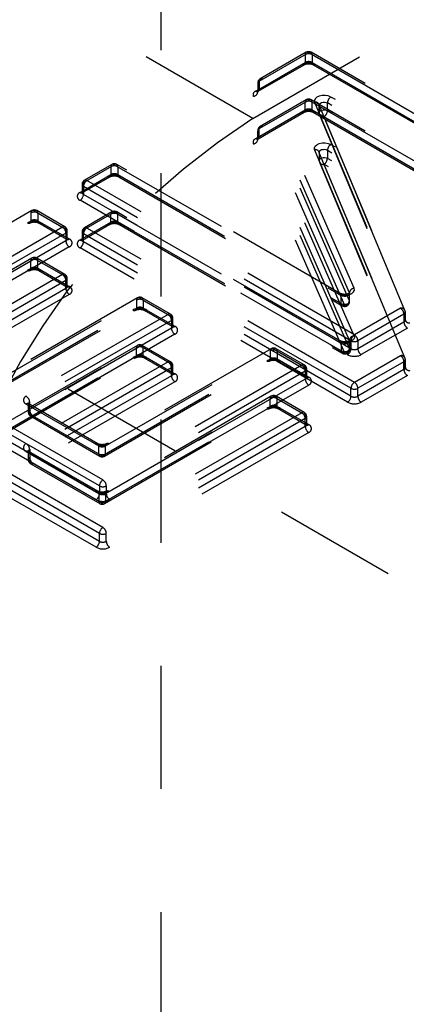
# Model space of a CAD drawing. Header units: inches. Extents: x 1907 to 2452, y -210 to -54.
# Tile 378 of 656: x 1991.856 to 1992.17, y -188.484 to -187.684. Entities that reach past the tile are written whole.
import ezdxf

# ---------------------------------------------------------------- set-up
doc = ezdxf.new("R2010")
doc.units = ezdxf.units.IN
doc.header["$LTSCALE"] = 0.5
doc.header["$MEASUREMENT"] = 0
doc.linetypes.add('HIDDEN', pattern=[0.225, 0.15, -0.075])
doc.layers.add('SID-M-H', color=4, linetype='HIDDEN')

msp = doc.modelspace()

# ---------------------------------------------------------------- linework, layer by layer
at = {"layer": 'SID-M-H'}
for p, q in [((1991.97075, -186.8088), (1991.97075, -188.72359)), ((1992.04551, -187.76428), (1990.63129, -186.94787)), ((1992.04551, -187.76428), (1993.19456, -187.10094)), ((1992.05057, -187.73392), (1992.09075, -187.71072)), ((1992.08878, -187.71053), (1992.05138, -187.73212)), ((1992.08796, -187.71233), (1992.08796, -187.71876)), ((1992.09075, -187.71072), (1992.31067, -187.83768)), ((1992.30986, -187.83588), (1992.09271, -187.71053)), ((1992.09353, -187.71233), (1992.09353, -187.71876)), ((1992.04778, -187.74195), (1992.08796, -187.71876)), ((1992.04975, -187.74215), (1992.08715, -187.72056)), ((1992.09353, -187.71876), (1992.31346, -187.84572)), ((1992.09434, -187.72056), (1992.31149, -187.84592)), ((1992.04941, -187.73552), (1992.04941, -187.74195)), ((1992.12378, -187.90596), (1992.04953, -187.73608)), ((1992.04953, -187.73608), (1992.04953, -187.74251)), ((1992.05057, -187.73392), (1992.05057, -187.74035)), ((1992.1276, -187.90219), (1992.05335, -187.73231)), ((1992.12378, -187.91239), (1992.04953, -187.74251)), ((1992.11996, -187.91616), (1992.04572, -187.74628)), ((1992.05057, -187.77249), (1992.09075, -187.7493)), ((1992.08878, -187.7491), (1992.05138, -187.77069)), ((1992.08796, -187.75734), (1992.08796, -187.75091)), ((1992.09075, -187.7493), (1992.31067, -187.87626)), ((1992.30986, -187.87446), (1992.09271, -187.7491)), ((1992.09353, -187.75734), (1992.09353, -187.75091)), ((1992.09596, -187.74822), (1992.09533, -187.74964)), ((1992.09533, -187.74964), (1992.09552, -187.7511)), ((1992.09552, -187.7511), (1992.16528, -187.9184)), ((1992.09734, -187.74699), (1992.09596, -187.74822)), ((1992.09933, -187.74607), (1992.09734, -187.74699)), ((1992.09909, -187.75266), (1992.09915, -187.7528)), ((1992.16891, -187.9201), (1992.09915, -187.7528)), ((1992.09915, -187.7528), (1992.09918, -187.75327)), ((1992.09915, -187.7528), (1992.09927, -187.75317)), ((1992.09924, -187.75325), (1992.09924, -187.75968)), ((1992.09925, -187.75306), (1992.09957, -187.75235)), ((1992.09935, -187.75379), (1992.09925, -187.75306)), ((1992.09927, -187.75317), (1992.09935, -187.75379)), ((1992.10171, -187.74557), (1992.09933, -187.74607)), ((1992.09957, -187.75235), (1992.10026, -187.75173)), ((1992.10026, -187.75173), (1992.10125, -187.75127)), ((1992.10125, -187.75127), (1992.10244, -187.75102)), ((1992.10425, -187.74554), (1992.10171, -187.74557)), ((1992.10244, -187.75102), (1992.10371, -187.751)), ((1992.10371, -187.751), (1992.10493, -187.75122)), ((1992.10668, -187.74597), (1992.10425, -187.74554)), ((1992.10493, -187.75122), (1992.10596, -187.75165)), ((1992.28283, -187.85376), (1992.10596, -187.75165)), ((1992.10596, -187.75808), (1992.10596, -187.75165)), ((1992.10874, -187.74683), (1992.10668, -187.74597)), ((1992.28562, -187.84893), (1992.10874, -187.74683)), ((1992.04778, -187.78053), (1992.08796, -187.75734)), ((1992.04975, -187.78073), (1992.08715, -187.75914)), ((1992.09353, -187.75734), (1992.31346, -187.8843)), ((1992.09434, -187.75914), (1992.31149, -187.88449)), ((1992.09957, -187.75877), (1992.09925, -187.75949)), ((1992.09925, -187.75949), (1992.09935, -187.76022)), ((1992.09935, -187.75379), (1992.16911, -187.92109)), ((1992.09935, -187.76022), (1992.09935, -187.75379)), ((1992.09935, -187.76022), (1992.16911, -187.92752)), ((1992.09954, -187.7612), (1992.1693, -187.9285)), ((1992.10026, -187.75816), (1992.09957, -187.75877)), ((1992.10125, -187.7577), (1992.10026, -187.75816)), ((1992.10244, -187.75745), (1992.10125, -187.7577)), ((1992.10371, -187.75743), (1992.10244, -187.75745)), ((1992.10493, -187.75765), (1992.10371, -187.75743)), ((1992.10596, -187.75808), (1992.10493, -187.75765)), ((1992.28283, -187.86019), (1992.10596, -187.75808)), ((1992.10317, -187.7629), (1992.17293, -187.9302)), ((1992.28005, -187.86501), (1992.10317, -187.7629)), ((1992.04941, -187.7741), (1992.04941, -187.78053)), ((1992.12378, -187.94453), (1992.04953, -187.77466)), ((1992.04953, -187.78109), (1992.04953, -187.77466)), ((1992.05057, -187.77892), (1992.05057, -187.77249)), ((1992.1276, -187.94076), (1992.05335, -187.77089)), ((1992.11996, -187.95474), (1992.04572, -187.78486)), ((1992.12378, -187.95096), (1992.04953, -187.78109)), ((1992.09734, -187.78557), (1992.09933, -187.78465)), ((1992.09933, -187.78465), (1992.10171, -187.78415)), ((1992.10171, -187.78415), (1992.10425, -187.78411)), ((1992.10425, -187.78411), (1992.10668, -187.78455)), ((1992.10668, -187.78455), (1992.10874, -187.7854)), ((1992.28562, -187.88751), (1992.10874, -187.7854)), ((1992.09533, -187.78822), (1992.09596, -187.7868)), ((1992.09552, -187.78968), (1992.09533, -187.78822)), ((1992.09552, -187.78968), (1992.16528, -187.95698)), ((1992.09596, -187.7868), (1992.09734, -187.78557)), ((1992.16891, -187.95868), (1992.09915, -187.79138)), ((1992.09915, -187.79138), (1992.09918, -187.79184)), ((1992.09924, -187.79183), (1992.09924, -187.79826)), ((1992.09957, -187.79092), (1992.09925, -187.79163)), ((1992.09925, -187.79163), (1992.09935, -187.79236)), ((1992.09935, -187.79236), (1992.16911, -187.95966)), ((1992.09935, -187.79236), (1992.09935, -187.79879)), ((1992.10026, -187.79031), (1992.09957, -187.79092)), ((1992.10125, -187.78985), (1992.10026, -187.79031)), ((1992.10244, -187.7896), (1992.10125, -187.78985)), ((1992.10371, -187.78958), (1992.10244, -187.7896)), ((1992.10493, -187.7898), (1992.10371, -187.78958)), ((1992.10596, -187.79022), (1992.10493, -187.7898)), ((1992.28283, -187.89233), (1992.10596, -187.79022)), ((1992.10596, -187.79022), (1992.10596, -187.79665)), ((1992.09925, -187.79806), (1992.09957, -187.79735)), ((1992.09935, -187.79879), (1992.09925, -187.79806)), ((1992.09935, -187.79879), (1992.16911, -187.96609)), ((1992.09954, -187.79978), (1992.1693, -187.96708)), ((1992.09957, -187.79735), (1992.10026, -187.79674)), ((1992.10026, -187.79674), (1992.10125, -187.79628)), ((1992.10125, -187.79628), (1992.10244, -187.79603)), ((1992.10244, -187.79603), (1992.10371, -187.79601)), ((1992.10371, -187.79601), (1992.10493, -187.79623)), ((1992.10493, -187.79623), (1992.10596, -187.79665)), ((1992.28283, -187.89876), (1992.10596, -187.79665)), ((1991.90794, -187.81626), (1991.93299, -187.80179)), ((1991.93102, -187.8016), (1991.90875, -187.81445)), ((1991.93021, -187.8034), (1991.93021, -187.80983)), ((1991.93299, -187.80179), (1992.11718, -187.90812)), ((1992.11636, -187.90632), (1991.93496, -187.8016)), ((1991.93578, -187.8034), (1991.93578, -187.80983)), ((1992.10317, -187.80148), (1992.17293, -187.96878)), ((1992.28005, -187.90358), (1992.10317, -187.80148)), ((1991.90515, -187.82429), (1991.93021, -187.80983)), ((1991.90712, -187.82449), (1991.92939, -187.81163)), ((1991.90794, -187.81626), (1991.90794, -187.8259)), ((1992.12786, -187.94), (1991.91072, -187.81465)), ((1991.93578, -187.80983), (1992.11996, -187.91616)), ((1991.93659, -187.81163), (1992.11799, -187.91635)), ((1991.90678, -187.81786), (1991.90678, -187.82429)), ((1992.12508, -187.94482), (1991.90794, -187.81947)), ((1992.1223, -187.95608), (1991.90515, -187.83072)), ((1992.12508, -187.95125), (1991.90794, -187.8259)), ((1991.70379, -187.93411), (1991.86803, -187.83929)), ((1991.86607, -187.8391), (1991.7046, -187.93231)), ((1991.86525, -187.8409), (1991.86525, -187.84733)), ((1991.86803, -187.83929), (1991.89368, -187.8541)), ((1991.89287, -187.8523), (1991.87, -187.8391)), ((1991.87082, -187.8409), (1991.87082, -187.84733)), ((1991.90794, -187.85483), (1991.93299, -187.84037)), ((1991.93102, -187.84017), (1991.90875, -187.85303)), ((1991.93299, -187.84037), (1992.11718, -187.9467)), ((1992.11636, -187.9449), (1991.93496, -187.84017)), ((1991.701, -187.94215), (1991.86525, -187.84733)), ((1991.70297, -187.94234), (1991.86444, -187.84913)), ((1991.87082, -187.84733), (1991.89647, -187.86213)), ((1991.87163, -187.84913), (1991.8945, -187.86233)), ((1991.90515, -187.86287), (1991.93021, -187.84841)), ((1991.93021, -187.84841), (1991.93021, -187.84198)), ((1991.93578, -187.84841), (1991.93578, -187.84198)), ((1991.93578, -187.84841), (1992.11996, -187.95474)), ((1991.8909, -187.85249), (1991.75727, -187.92963)), ((1991.89368, -187.85731), (1991.76006, -187.93445)), ((1991.89368, -187.8541), (1991.89368, -187.86374)), ((1991.89484, -187.86213), (1991.89484, -187.8557)), ((1991.90678, -187.85644), (1991.90678, -187.86287)), ((1991.90712, -187.86307), (1991.92939, -187.85021)), ((1991.90794, -187.86448), (1991.90794, -187.85483)), ((1992.12786, -187.97858), (1991.91072, -187.85323)), ((1991.93659, -187.85021), (1992.11799, -187.95493)), ((1991.89368, -187.86374), (1991.76006, -187.94088)), ((1992.12508, -187.9834), (1991.90794, -187.85805)), ((1992.12508, -187.98983), (1991.90794, -187.86448)), ((1991.89647, -187.86856), (1991.76284, -187.9457)), ((1992.1223, -187.99465), (1991.90515, -187.8693)), ((1991.70379, -187.97269), (1991.86803, -187.87787)), ((1991.86607, -187.87767), (1991.7046, -187.97088)), ((1991.86525, -187.88591), (1991.86525, -187.87948)), ((1991.86803, -187.87787), (1991.89368, -187.89267)), ((1991.89287, -187.89087), (1991.87, -187.87767)), ((1991.87082, -187.88591), (1991.87082, -187.87948)), ((1991.701, -187.98072), (1991.86525, -187.88591)), ((1991.70297, -187.98092), (1991.86444, -187.88771)), ((1991.87082, -187.88591), (1991.89647, -187.90071)), ((1991.87163, -187.88771), (1991.8945, -187.90091)), ((1991.8909, -187.89107), (1991.75727, -187.96821)), ((1991.89368, -187.89589), (1991.76006, -187.97303)), ((1991.89368, -187.90232), (1991.89368, -187.89267)), ((1991.89484, -187.90071), (1991.89484, -187.89428)), ((1991.89368, -187.90232), (1991.76006, -187.97946)), ((1992.12583, -187.90633), (1992.1272, -187.90508)), ((1992.1272, -187.90508), (1992.12781, -187.90365)), ((1992.12781, -187.90365), (1992.1276, -187.90219)), ((1991.89647, -187.90714), (1991.76284, -187.98428)), ((1991.83587, -187.97822), (1991.95372, -187.91019)), ((1991.95175, -187.90999), (1991.83669, -187.97642)), ((1991.95094, -187.91179), (1991.95094, -187.91822)), ((1991.95372, -187.91019), (1991.97937, -187.92499)), ((1991.97855, -187.92319), (1991.95569, -187.90999)), ((1991.95651, -187.91179), (1991.95651, -187.91822)), ((1992.11439, -187.90651), (1992.11647, -187.90737)), ((1992.11647, -187.90737), (1992.11891, -187.9078)), ((1992.11718, -187.91455), (1992.11718, -187.90812)), ((1992.11821, -187.90855), (1992.11718, -187.90812)), ((1992.11943, -187.90877), (1992.11821, -187.90855)), ((1992.11891, -187.9078), (1992.12146, -187.90776)), ((1992.12071, -187.90875), (1992.11943, -187.90877)), ((1992.12191, -187.90849), (1992.12071, -187.90875)), ((1992.12146, -187.90776), (1992.12385, -187.90725)), ((1992.1229, -187.90803), (1992.12191, -187.90849)), ((1992.12358, -187.90741), (1992.1229, -187.90803)), ((1992.12389, -187.90669), (1992.12358, -187.90741)), ((1992.12358, -187.91384), (1992.12389, -187.91312)), ((1992.12378, -187.91239), (1992.12378, -187.90596)), ((1992.12389, -187.91312), (1992.12378, -187.91239)), ((1992.12385, -187.90725), (1992.12583, -187.90633)), ((1992.1239, -187.9065), (1992.12389, -187.90669)), ((1992.1239, -187.91294), (1992.1239, -187.90651)), ((1992.12396, -187.9065), (1992.12394, -187.90621)), ((1993.19456, -188.73403), (1991.78034, -187.91762)), ((1991.83309, -187.98626), (1991.95094, -187.91822)), ((1991.83506, -187.98645), (1991.95012, -187.92003)), ((1991.95651, -187.91822), (1991.98215, -187.93303)), ((1991.95732, -187.92003), (1991.98019, -187.93322)), ((1992.11718, -187.91455), (1992.11821, -187.91498)), ((1992.11821, -187.91498), (1992.11943, -187.9152)), ((1992.11943, -187.9152), (1992.12071, -187.91518)), ((1992.12071, -187.91518), (1992.12191, -187.91492)), ((1992.12191, -187.91492), (1992.1229, -187.91446)), ((1992.1229, -187.91446), (1992.12358, -187.91384)), ((1992.16528, -187.9184), (1992.12786, -187.94)), ((1992.16911, -187.92109), (1992.16911, -187.92752)), ((1991.97659, -187.92338), (1991.86152, -187.98981)), ((1991.97937, -187.92821), (1991.8643, -187.99463)), ((1991.97937, -187.92499), (1991.97937, -187.93464)), ((1991.98052, -187.93303), (1991.98052, -187.9266)), ((1992.16806, -187.92323), (1992.13065, -187.94482)), ((1992.16806, -187.92323), (1992.16806, -187.92966)), ((1992.16922, -187.92805), (1992.16922, -187.92162)), ((1991.92093, -188.06268), (1991.70379, -187.93732)), ((1991.92371, -188.05786), (1991.70657, -187.9325)), ((1991.97937, -187.93464), (1991.8643, -188.00106)), ((1992.16806, -187.92966), (1992.13065, -187.95125)), ((1992.17085, -187.93448), (1992.13343, -187.95608)), ((1991.92093, -188.06911), (1991.70379, -187.94375)), ((1991.98215, -187.93946), (1991.86709, -188.00588)), ((1992.11647, -187.94595), (1992.11439, -187.94509)), ((1992.12358, -187.94598), (1992.12389, -187.94527)), ((1992.12378, -187.94453), (1992.12378, -187.95096)), ((1992.12583, -187.9449), (1992.12385, -187.94583)), ((1992.12389, -187.94527), (1992.1239, -187.94507)), ((1992.1239, -187.95152), (1992.1239, -187.94509)), ((1992.12396, -187.94508), (1992.12394, -187.94479)), ((1992.12508, -187.94482), (1992.12508, -187.95125)), ((1992.1272, -187.94366), (1992.12583, -187.9449)), ((1992.12781, -187.94223), (1992.1272, -187.94366)), ((1992.1276, -187.94076), (1992.12781, -187.94223)), ((1992.13065, -187.94482), (1992.13065, -187.95125)), ((1991.91814, -188.07393), (1991.701, -187.94858)), ((1991.83587, -188.0168), (1991.95372, -187.94876)), ((1991.95175, -187.94857), (1991.83669, -188.01499)), ((1991.9259, -188.0302), (1992.06231, -187.95145)), ((1992.06035, -187.95125), (1991.92672, -188.02839)), ((1991.95094, -187.9568), (1991.95094, -187.95037)), ((1991.95372, -187.94876), (1991.97937, -187.96357)), ((1991.97855, -187.96177), (1991.95569, -187.94857)), ((1991.95651, -187.9568), (1991.95651, -187.95037)), ((1992.05953, -187.95305), (1992.05953, -187.95948)), ((1992.06231, -187.95145), (1992.08796, -187.96625)), ((1992.08715, -187.96445), (1992.06428, -187.95125)), ((1992.0651, -187.95305), (1992.0651, -187.95948)), ((1992.11891, -187.94638), (1992.11647, -187.94595)), ((1992.11718, -187.9467), (1992.11718, -187.95313)), ((1992.11718, -187.9467), (1992.11821, -187.94713)), ((1992.11821, -187.95356), (1992.11718, -187.95313)), ((1992.11821, -187.94713), (1992.11943, -187.94734)), ((1992.12146, -187.94634), (1992.11891, -187.94638)), ((1992.11943, -187.94734), (1992.12071, -187.94732)), ((1992.12071, -187.94732), (1992.12191, -187.94707)), ((1992.12385, -187.94583), (1992.12146, -187.94634)), ((1992.12191, -187.94707), (1992.1229, -187.9466)), ((1992.1229, -187.95303), (1992.12191, -187.9535)), ((1992.1229, -187.9466), (1992.12358, -187.94598)), ((1992.12358, -187.95241), (1992.1229, -187.95303)), ((1992.12389, -187.9517), (1992.12358, -187.95241)), ((1992.12378, -187.95096), (1992.12389, -187.9517)), ((1991.83309, -188.02483), (1991.95094, -187.9568)), ((1991.83506, -188.02503), (1991.95012, -187.9586)), ((1991.92312, -188.03823), (1992.05953, -187.95948)), ((1991.92509, -188.03843), (1992.05871, -187.96129)), ((1991.95651, -187.9568), (1991.98215, -187.97161)), ((1991.95732, -187.9586), (1991.98019, -187.9718)), ((1992.0651, -187.95948), (1992.09075, -187.97429)), ((1992.06591, -187.96129), (1992.08878, -187.97448)), ((1992.11943, -187.95377), (1992.11821, -187.95356)), ((1992.12071, -187.95375), (1992.11943, -187.95377)), ((1992.12191, -187.9535), (1992.12071, -187.95375)), ((1992.16528, -187.95698), (1992.12786, -187.97858)), ((1992.16911, -187.96609), (1992.16911, -187.95966)), ((1992.16922, -187.96663), (1992.16922, -187.9602)), ((1991.97659, -187.96196), (1991.86152, -188.02839)), ((1991.97937, -187.96678), (1991.8643, -188.03321)), ((1992.08518, -187.96465), (1991.92371, -188.05786)), ((1991.97937, -187.97321), (1991.97937, -187.96357)), ((1991.98052, -187.97161), (1991.98052, -187.96518)), ((1992.08796, -187.96625), (1992.08796, -187.9759)), ((1992.08911, -187.97429), (1992.08911, -187.96786)), ((1992.16806, -187.9618), (1992.13065, -187.9834)), ((1992.16806, -187.96823), (1992.13065, -187.98983)), ((1992.16806, -187.96823), (1992.16806, -187.9618)), ((1991.92093, -188.10126), (1991.70379, -187.9759)), ((1991.92371, -188.09643), (1991.70657, -187.97108)), ((1991.97937, -187.97321), (1991.8643, -188.03964)), ((1992.08796, -187.96947), (1991.9265, -188.06268)), ((1992.08796, -187.9759), (1991.9265, -188.06911)), ((1992.17085, -187.97305), (1992.13343, -187.99465)), ((1991.92093, -188.10769), (1991.70379, -187.98233)), ((1991.98215, -187.97803), (1991.86709, -188.04446)), ((1992.09075, -187.98072), (1991.92928, -188.07393)), ((1992.12508, -187.98983), (1992.12508, -187.9834)), ((1992.13065, -187.98983), (1992.13065, -187.9834)), ((1991.91814, -188.11251), (1991.701, -187.98715)), ((1991.9259, -188.06877), (1992.06231, -187.99002)), ((1992.06035, -187.98983), (1991.92672, -188.06697)), ((1992.05953, -187.99806), (1992.05953, -187.99163)), ((1992.06231, -187.99002), (1992.08796, -188.00483)), ((1992.08715, -188.00303), (1992.06428, -187.98983)), ((1992.0651, -187.99806), (1992.0651, -187.99163)), ((1991.86152, -187.99624), (1991.92034, -188.0302)), ((1991.86315, -187.99624), (1991.86315, -188.00267)), ((1991.91952, -188.02839), (1991.86349, -187.99605)), ((1991.8643, -188.00428), (1991.8643, -187.99463)), ((1991.92312, -188.07681), (1992.05953, -187.99806)), ((1991.92509, -188.077), (1992.05871, -187.99986)), ((1992.0651, -187.99806), (1992.09075, -188.01287)), ((1992.06591, -187.99986), (1992.08878, -188.01306)), ((1991.8643, -188.00428), (1991.92312, -188.03823)), ((1991.86512, -188.00608), (1991.92115, -188.03843)), ((1992.08518, -188.00322), (1991.92371, -188.09643)), ((1992.08796, -188.00804), (1991.9265, -188.10126)), ((1992.08796, -188.01447), (1992.08796, -188.00483)), ((1992.08911, -188.01287), (1992.08911, -188.00644)), ((1992.08796, -188.01447), (1991.9265, -188.10769)), ((1992.09075, -188.0193), (1991.92928, -188.11251)), ((1991.8643, -188.03321), (1991.8643, -188.04285)), ((1991.92034, -188.03662), (1991.92034, -188.0302)), ((1991.9259, -188.03662), (1991.9259, -188.0302)), ((1991.86152, -188.03482), (1991.92034, -188.06877)), ((1991.86315, -188.03482), (1991.86315, -188.04125)), ((1991.91952, -188.06697), (1991.86349, -188.03462)), ((1991.8643, -188.04285), (1991.92312, -188.07681)), ((1991.86512, -188.04466), (1991.92115, -188.077)), ((1991.92093, -188.06268), (1991.92093, -188.06911)), ((1991.9265, -188.06268), (1991.9265, -188.06911)), ((1991.92034, -188.06877), (1991.92034, -188.0752)), ((1991.9259, -188.06877), (1991.9259, -188.0752)), ((1991.92093, -188.10769), (1991.92093, -188.10126)), ((1991.9265, -188.10769), (1991.9265, -188.10126))]:
    msp.add_line(p, q, dxfattribs=at)
for centre, radius, start, end in [((1992.08966, -187.71206), 0.00172, 50.79671, 189.21404), ((1992.09075, -187.7177), 0.00605, 62.60967, 117.39033), ((1992.09075, -187.71394), 0.00394, 60.00269, 119.99731), ((1992.09183, -187.71206), 0.00172, 350.78596, 129.20329), ((1992.08626, -187.71904), 0.00172, 230.79671, 9.21404), ((1992.09075, -187.73111), 0.0121, 62.60967, 117.39033), ((1992.09075, -187.72413), 0.00605, 62.60967, 117.39033), ((1992.09523, -187.71904), 0.00172, 170.78596, 309.20329), ((1992.05335, -187.73552), 0.00394, 119.99731, 180), ((1992.05119, -187.73554), 0.00174, 110.9181, 198.00687), ((1992.05375, -187.73653), 0.00424, 95.37462, 173.92112), ((1992.05226, -187.73364), 0.00172, 50.79671, 189.21404), ((1992.04903, -187.74521), 0.00348, 110.9181, 198.00687), ((1992.04532, -187.74206), 0.00424, 275.37462, 353.92112), ((1992.04887, -187.74062), 0.00172, 230.79671, 9.21404), ((1992.05119, -187.74197), 0.00174, 110.9181, 198.00687), ((1992.08966, -187.75063), 0.00172, 50.79671, 189.21404), ((1992.09075, -187.75628), 0.00605, 62.60967, 117.39033), ((1992.09075, -187.75251), 0.00394, 60.00269, 119.99731), ((1992.09183, -187.75063), 0.00172, 350.78596, 129.20329), ((1992.09627, -187.75425), 0.00324, 29.37535, 103.42731), ((1992.112, -187.75192), 0.00605, 122.60548, 177.39452), ((1992.08626, -187.75761), 0.00172, 230.79671, 9.21404), ((1992.09075, -187.76969), 0.0121, 62.60967, 117.39033), ((1992.09075, -187.76271), 0.00605, 62.60967, 117.39033), ((1992.09523, -187.75761), 0.00172, 170.78596, 309.20329), ((1992.10317, -187.75968), 0.00394, 180, 202.63459), ((1992.10239, -187.75995), 0.00305, 185.01077, 284.93568), ((1992.09991, -187.7578), 0.00605, 302.60548, 357.39452), ((1992.35605, -188.24975), 0.5763, 122.60548, 177.39452), ((1992.05335, -187.7741), 0.00394, 119.99731, 180), ((1992.05119, -187.77412), 0.00174, 110.9181, 198.00687), ((1992.05375, -187.77511), 0.00424, 95.37462, 173.92112), ((1992.05226, -187.77222), 0.00172, 50.79671, 189.21404), ((1992.04903, -187.78378), 0.00348, 110.9181, 198.00687), ((1992.04532, -187.78064), 0.00424, 275.37462, 353.92112), ((1992.04887, -187.7792), 0.00172, 230.79671, 9.21404), ((1992.05119, -187.78055), 0.00174, 110.9181, 198.00687), ((1992.112, -187.7905), 0.00605, 122.60548, 177.39452), ((1992.09631, -187.79263), 0.00305, 5.01077, 104.93568), ((1991.93191, -187.80312), 0.00172, 50.79671, 189.21404), ((1991.93299, -187.80501), 0.00394, 60.00269, 119.99731), ((1991.93408, -187.80312), 0.00172, 350.78596, 129.20329), ((1992.10317, -187.79826), 0.00394, 180, 202.63459), ((1992.10239, -187.79853), 0.00305, 185.01077, 284.93568), ((1992.09991, -187.79638), 0.00605, 302.60548, 357.39452), ((1991.93299, -187.80877), 0.00605, 62.60967, 117.39033), ((1991.93299, -187.8152), 0.00605, 62.60967, 117.39033), ((1991.91072, -187.81786), 0.00394, 119.99731, 180), ((1991.90855, -187.81786), 0.00172, 110.78342, 249.21658), ((1991.90963, -187.81598), 0.00172, 50.79671, 189.21404), ((1991.91398, -187.81975), 0.00605, 122.60548, 177.39452), ((1991.92851, -187.8101), 0.00172, 230.79671, 9.21404), ((1991.93299, -187.82218), 0.0121, 62.60967, 117.39033), ((1991.93747, -187.8101), 0.00172, 170.78596, 309.20329), ((1991.90637, -187.82751), 0.00344, 110.78342, 249.21658), ((1991.90624, -187.82296), 0.00172, 230.79671, 9.21404), ((1991.90855, -187.82429), 0.00172, 110.78342, 249.21658), ((1991.90189, -187.82563), 0.00605, 302.60548, 357.39452), ((1991.86695, -187.84062), 0.00172, 50.79671, 189.21404), ((1991.86803, -187.84627), 0.00605, 62.60967, 117.39033), ((1991.86803, -187.84251), 0.00394, 60.00269, 119.99731), ((1991.86912, -187.84062), 0.00172, 350.78596, 129.20329), ((1991.93191, -187.8417), 0.00172, 50.79671, 189.21404), ((1991.93299, -187.84735), 0.00605, 62.60967, 117.39033), ((1991.93299, -187.84358), 0.00394, 60.00269, 119.99731), ((1991.93408, -187.8417), 0.00172, 350.78596, 129.20329), ((1991.86355, -187.8476), 0.00172, 230.79671, 9.21404), ((1991.86803, -187.85968), 0.0121, 62.60967, 117.39033), ((1991.86803, -187.8527), 0.00605, 62.60967, 117.39033), ((1991.87252, -187.8476), 0.00172, 170.78596, 309.20329), ((1991.92851, -187.84868), 0.00172, 230.79671, 9.21404), ((1991.93299, -187.86076), 0.0121, 62.60967, 117.39033), ((1991.93299, -187.85378), 0.00605, 62.60967, 117.39033), ((1991.93747, -187.84868), 0.00172, 170.78596, 309.20329), ((1991.89198, -187.85382), 0.00172, 350.78596, 129.20329), ((1991.88764, -187.85759), 0.00605, 2.60548, 57.39452), ((1991.8909, -187.8557), 0.00394, 0, 60.00269), ((1991.89307, -187.8557), 0.00172, 290.78342, 69.21658), ((1991.91072, -187.85644), 0.00394, 119.99731, 180), ((1991.90855, -187.85644), 0.00172, 110.78342, 249.21658), ((1991.90963, -187.85456), 0.00172, 50.79671, 189.21404), ((1991.91398, -187.85832), 0.00605, 122.60548, 177.39452), ((1991.89538, -187.8608), 0.00172, 170.78596, 309.20329), ((1991.89307, -187.86213), 0.00172, 290.78342, 69.21658), ((1991.89973, -187.86347), 0.00605, 182.60548, 237.39452), ((1991.89525, -187.86535), 0.00344, 290.78342, 69.21658), ((1991.90637, -187.86608), 0.00344, 110.78342, 249.21658), ((1991.90624, -187.86154), 0.00172, 230.79671, 9.21404), ((1991.90189, -187.8642), 0.00605, 302.60548, 357.39452), ((1991.90855, -187.86287), 0.00172, 110.78342, 249.21658), ((1991.86695, -187.8792), 0.00172, 50.79671, 189.21404), ((1991.86803, -187.88485), 0.00605, 62.60967, 117.39033), ((1991.86803, -187.88108), 0.00394, 60.00269, 119.99731), ((1991.86912, -187.8792), 0.00172, 350.78596, 129.20329), ((1991.86355, -187.88618), 0.00172, 230.79671, 9.21404), ((1991.86803, -187.89826), 0.0121, 62.60967, 117.39033), ((1991.86803, -187.89128), 0.00605, 62.60967, 117.39033), ((1991.87252, -187.88618), 0.00172, 170.78596, 309.20329), ((1991.89198, -187.8924), 0.00172, 350.78596, 129.20329), ((1991.88764, -187.89616), 0.00605, 2.60548, 57.39452), ((1991.8909, -187.89428), 0.00394, 0, 60.00269), ((1991.89307, -187.89428), 0.00172, 290.78342, 69.21658), ((1991.89538, -187.89938), 0.00172, 170.78596, 309.20329), ((1991.89307, -187.90071), 0.00172, 290.78342, 69.21658), ((1991.89973, -187.90204), 0.00605, 182.60548, 237.39452), ((1991.89525, -187.90393), 0.00344, 290.78342, 69.21658), ((1992.12799, -187.90641), 0.00424, 95.37462, 173.92112), ((1991.95264, -187.91152), 0.00172, 50.79671, 189.21404), ((1991.95372, -187.91717), 0.00605, 62.60967, 117.39033), ((1991.95372, -187.9134), 0.00394, 60.00269, 119.99731), ((1991.95481, -187.91152), 0.00172, 350.78596, 129.20329), ((1992.11548, -187.90785), 0.00172, 350.78596, 129.20329), ((1992.11996, -187.91294), 0.00394, 240.00269, 0), ((1992.11957, -187.91194), 0.00424, 275.37462, 353.92112), ((1991.94924, -187.9185), 0.00172, 230.79671, 9.21404), ((1991.95372, -187.93058), 0.0121, 62.60967, 117.39033), ((1991.95372, -187.9236), 0.00605, 62.60967, 117.39033), ((1991.9582, -187.9185), 0.00172, 170.78596, 309.20329), ((1992.11888, -187.91483), 0.00172, 170.78596, 309.20329), ((1992.16606, -187.92135), 0.00305, 5.01077, 104.93568), ((1992.16202, -187.9235), 0.00605, 2.60548, 57.39452), ((1992.16743, -187.9216), 0.00175, 291.05314, 16.92366), ((1992.16528, -187.92162), 0.00394, 0, 22.63459), ((1991.97767, -187.92472), 0.00172, 350.78596, 129.20329), ((1991.97333, -187.92848), 0.00605, 2.60548, 57.39452), ((1991.97659, -187.9266), 0.00394, 0, 60.00269), ((1991.97876, -187.9266), 0.00172, 290.78342, 69.21658), ((1992.16743, -187.92803), 0.00175, 291.05314, 16.92366), ((1992.17215, -187.92725), 0.00305, 185.01077, 284.93568), ((1991.98107, -187.9317), 0.00172, 170.78596, 309.20329), ((1991.97876, -187.93303), 0.00172, 290.78342, 69.21658), ((1991.98541, -187.93436), 0.00605, 182.60548, 237.39452), ((1991.98093, -187.93624), 0.00344, 290.78342, 69.21658), ((1992.17411, -187.92938), 0.00605, 182.60548, 237.39452), ((1992.11548, -187.94642), 0.00172, 350.78596, 129.20329), ((1992.12799, -187.94498), 0.00424, 95.37462, 173.92112), ((1992.13112, -187.9451), 0.00605, 122.60548, 177.39452), ((1992.12786, -187.93945), 0.00605, 242.60967, 297.39033), ((1992.1246, -187.9451), 0.00605, 2.60548, 57.39452), ((1991.95264, -187.9501), 0.00172, 50.79671, 189.21404), ((1991.95372, -187.95574), 0.00605, 62.60967, 117.39033), ((1991.95372, -187.95198), 0.00394, 60.00269, 119.99731), ((1991.95481, -187.9501), 0.00172, 350.78596, 129.20329), ((1992.06123, -187.95278), 0.00172, 50.79671, 189.21404), ((1992.06231, -187.95843), 0.00605, 62.60967, 117.39033), ((1992.06231, -187.95466), 0.00394, 60.00269, 119.99731), ((1992.0634, -187.95278), 0.00172, 350.78596, 129.20329), ((1992.11888, -187.9534), 0.00172, 170.78596, 309.20329), ((1992.11996, -187.95152), 0.00394, 240.00269, 0), ((1992.11957, -187.95052), 0.00424, 275.37462, 353.92112), ((1992.11904, -187.95098), 0.00605, 302.60548, 357.39452), ((1992.12786, -187.94588), 0.00605, 242.60967, 297.39033), ((1992.13669, -187.95098), 0.00605, 182.60548, 237.39452), ((1991.94924, -187.95708), 0.00172, 230.79671, 9.21404), ((1991.95372, -187.96915), 0.0121, 62.60967, 117.39033), ((1991.95372, -187.96217), 0.00605, 62.60967, 117.39033), ((1991.9582, -187.95708), 0.00172, 170.78596, 309.20329), ((1992.05783, -187.95976), 0.00172, 230.79671, 9.21404), ((1992.06231, -187.97184), 0.0121, 62.60967, 117.39033), ((1992.06231, -187.96486), 0.00605, 62.60967, 117.39033), ((1992.0668, -187.95976), 0.00172, 170.78596, 309.20329), ((1992.12786, -187.94533), 0.0121, 242.60967, 297.39033), ((1992.16606, -187.95993), 0.00305, 5.01077, 104.93568), ((1992.16202, -187.96208), 0.00605, 2.60548, 57.39452), ((1992.16743, -187.96017), 0.00175, 291.05314, 16.92366), ((1992.16528, -187.9602), 0.00394, 0, 22.63459), ((1991.97767, -187.96329), 0.00172, 350.78596, 129.20329), ((1991.97333, -187.96706), 0.00605, 2.60548, 57.39452), ((1991.97659, -187.96518), 0.00394, 0, 60.00269), ((1991.97876, -187.96518), 0.00172, 290.78342, 69.21658), ((1992.08626, -187.96598), 0.00172, 350.78596, 129.20329), ((1992.08192, -187.96974), 0.00605, 2.60548, 57.39452), ((1992.08518, -187.96786), 0.00394, 0, 60.00269), ((1992.08735, -187.96786), 0.00172, 290.78342, 69.21658), ((1992.16743, -187.9666), 0.00175, 291.05314, 16.92366), ((1992.17411, -187.96796), 0.00605, 182.60548, 237.39452), ((1992.17215, -187.96583), 0.00305, 185.01077, 284.93568), ((1991.98107, -187.97027), 0.00172, 170.78596, 309.20329), ((1991.97876, -187.97161), 0.00172, 290.78342, 69.21658), ((1991.98541, -187.97294), 0.00605, 182.60548, 237.39452), ((1991.98093, -187.97482), 0.00344, 290.78342, 69.21658), ((1992.08966, -187.97296), 0.00172, 170.78596, 309.20329), ((1992.08735, -187.97429), 0.00172, 290.78342, 69.21658), ((1992.09401, -187.97562), 0.00605, 182.60548, 237.39452), ((1992.08953, -187.9775), 0.00344, 290.78342, 69.21658), ((1992.13112, -187.98368), 0.00605, 122.60548, 177.39452), ((1992.12786, -187.97803), 0.00605, 242.60967, 297.39033), ((1992.1246, -187.98368), 0.00605, 2.60548, 57.39452), ((1991.86274, -187.99303), 0.00344, 110.78342, 249.21658), ((1991.85826, -187.99491), 0.00605, 2.60548, 57.39452), ((1992.06123, -187.99136), 0.00172, 50.79671, 189.21404), ((1992.06231, -187.997), 0.00605, 62.60967, 117.39033), ((1992.06231, -187.99324), 0.00394, 60.00269, 119.99731), ((1992.0634, -187.99136), 0.00172, 350.78596, 129.20329), ((1992.11904, -187.98956), 0.00605, 302.60548, 357.39452), ((1992.12786, -187.98446), 0.00605, 242.60967, 297.39033), ((1992.13669, -187.98956), 0.00605, 182.60548, 237.39452), ((1991.86261, -187.99757), 0.00172, 350.78596, 129.20329), ((1991.86491, -187.99624), 0.00172, 110.78342, 249.21658), ((1991.86491, -188.00267), 0.00172, 110.78342, 249.21658), ((1991.87035, -188.00079), 0.00605, 182.60548, 237.39452), ((1992.05783, -187.99834), 0.00172, 230.79671, 9.21404), ((1992.06231, -188.01041), 0.0121, 62.60967, 117.39033), ((1992.06231, -188.00343), 0.00605, 62.60967, 117.39033), ((1992.0668, -187.99834), 0.00172, 170.78596, 309.20329), ((1992.12786, -187.98391), 0.0121, 242.60967, 297.39033), ((1991.86709, -188.00267), 0.00394, 180, 240.00269), ((1991.866, -188.00455), 0.00172, 170.78596, 309.20329), ((1992.08626, -188.00455), 0.00172, 350.78596, 129.20329), ((1992.08192, -188.00832), 0.00605, 2.60548, 57.39452), ((1992.08518, -188.00644), 0.00394, 0, 60.00269), ((1992.08735, -188.00644), 0.00172, 290.78342, 69.21658), ((1992.08966, -188.01153), 0.00172, 170.78596, 309.20329), ((1992.08735, -188.01287), 0.00172, 290.78342, 69.21658), ((1992.09401, -188.0142), 0.00605, 182.60548, 237.39452), ((1992.08953, -188.01608), 0.00344, 290.78342, 69.21658), ((1991.86274, -188.0316), 0.00344, 110.78342, 249.21658), ((1991.85826, -188.03349), 0.00605, 2.60548, 57.39452), ((1991.86491, -188.03482), 0.00172, 110.78342, 249.21658), ((1991.91864, -188.02992), 0.00172, 350.78596, 129.20329), ((1991.92312, -188.01784), 0.0121, 242.60967, 297.39033), ((1991.92312, -188.02482), 0.00605, 242.60967, 297.39033), ((1991.9276, -188.02992), 0.00172, 50.79671, 189.21404), ((1991.86261, -188.03615), 0.00172, 350.78596, 129.20329), ((1991.86709, -188.04125), 0.00394, 180, 240.00269), ((1991.86491, -188.04125), 0.00172, 110.78342, 249.21658), ((1991.87035, -188.03936), 0.00605, 182.60548, 237.39452), ((1991.92203, -188.0369), 0.00172, 170.78596, 309.20329), ((1991.92312, -188.03125), 0.00605, 242.60967, 297.39033), ((1991.92312, -188.03502), 0.00394, 240.00269, 299.99731), ((1991.92421, -188.0369), 0.00172, 230.79671, 9.21404), ((1991.866, -188.04313), 0.00172, 170.78596, 309.20329), ((1991.92697, -188.06295), 0.00605, 122.60548, 177.39452), ((1991.92371, -188.05731), 0.00605, 242.60967, 297.39033), ((1991.92045, -188.06295), 0.00605, 2.60548, 57.39452), ((1991.91864, -188.0685), 0.00172, 350.78596, 129.20329), ((1991.92312, -188.05642), 0.0121, 242.60967, 297.39033), ((1991.91488, -188.06883), 0.00605, 302.60548, 357.39452), ((1991.92312, -188.0634), 0.00605, 242.60967, 297.39033), ((1991.92371, -188.06374), 0.00605, 242.60967, 297.39033), ((1991.9276, -188.0685), 0.00172, 50.79671, 189.21404), ((1991.93254, -188.06883), 0.00605, 182.60548, 237.39452), ((1991.92371, -188.06318), 0.0121, 242.60967, 297.39033), ((1991.92203, -188.07548), 0.00172, 170.78596, 309.20329), ((1991.92312, -188.06983), 0.00605, 242.60967, 297.39033), ((1991.92312, -188.07359), 0.00394, 240.00269, 299.99731), ((1991.92421, -188.07548), 0.00172, 230.79671, 9.21404), ((1991.92697, -188.10153), 0.00605, 122.60548, 177.39452), ((1991.92045, -188.10153), 0.00605, 2.60548, 57.39452), ((1991.92371, -188.09588), 0.00605, 242.60967, 297.39033), ((1991.91488, -188.10741), 0.00605, 302.60548, 357.39452), ((1991.92371, -188.10176), 0.0121, 242.60967, 297.39033), ((1991.92371, -188.10231), 0.00605, 242.60967, 297.39033), ((1991.93254, -188.10741), 0.00605, 182.60548, 237.39452)]:
    msp.add_arc(centre, radius, start, end, dxfattribs=at)
for points, knots in [([(1992.08715, -187.72056), (1992.08742, -187.72043), (1992.08796, -187.72015), (1992.08928, -187.71983), (1992.09081, -187.71971), (1992.09235, -187.71985), (1992.09361, -187.72019), (1992.09411, -187.72045), (1992.09434, -187.72056)], [0, 0, 0, 0, 0.161547, 0.3254, 0.50458, 0.692243, 0.859012, 1, 1, 1, 1]), ([(1992.04938, -187.74196), (1992.04939, -187.74205), (1992.04942, -187.74235), (1992.04918, -187.74262), (1992.0494, -187.74237), (1992.04967, -187.7422), (1992.04975, -187.74215)], [0, 0, 0, 0, 0.1638913, 0.6058742, 0.8825518, 1, 1, 1, 1]), ([(1992.08715, -187.75914), (1992.08742, -187.759), (1992.08796, -187.75873), (1992.08928, -187.75841), (1992.09081, -187.75829), (1992.09235, -187.75843), (1992.09361, -187.75877), (1992.09411, -187.75902), (1992.09434, -187.75914)], [0, 0, 0, 0, 0.161547, 0.3254, 0.50458, 0.692243, 0.859012, 1, 1, 1, 1]), ([(1992.04938, -187.78054), (1992.04939, -187.78062), (1992.04942, -187.78093), (1992.04918, -187.78119), (1992.0494, -187.78094), (1992.04967, -187.78078), (1992.04975, -187.78073)], [0, 0, 0, 0, 0.1664775, 0.6070933, 0.8829151, 1, 1, 1, 1]), ([(1991.92939, -187.81163), (1991.92966, -187.8115), (1991.93021, -187.81122), (1991.93152, -187.8109), (1991.93306, -187.81078), (1991.9346, -187.81092), (1991.93586, -187.81126), (1991.93636, -187.81151), (1991.93659, -187.81163)], [0, 0, 0, 0, 0.161547, 0.3254, 0.50458, 0.692243, 0.859012, 1, 1, 1, 1]), ([(1991.90676, -187.82427), (1991.9067, -187.82455), (1991.90661, -187.82497), (1991.90669, -187.82476), (1991.907, -187.82457), (1991.90712, -187.82449)], [0, 0, 0, 0, 0.52449, 0.817362, 1, 1, 1, 1]), ([(1991.86444, -187.84913), (1991.86471, -187.849), (1991.86525, -187.84872), (1991.86657, -187.8484), (1991.8681, -187.84828), (1991.86964, -187.84842), (1991.8709, -187.84876), (1991.8714, -187.84901), (1991.87163, -187.84913)], [0, 0, 0, 0, 0.1615469, 0.3254002, 0.5045796, 0.6922425, 0.8590119, 1, 1, 1, 1]), ([(1991.92939, -187.85021), (1991.92966, -187.85007), (1991.93021, -187.8498), (1991.93152, -187.84948), (1991.93306, -187.84936), (1991.9346, -187.8495), (1991.93586, -187.84983), (1991.93636, -187.85009), (1991.93659, -187.85021)], [0, 0, 0, 0, 0.161547, 0.3254, 0.50458, 0.692243, 0.859012, 1, 1, 1, 1]), ([(1991.8945, -187.86233), (1991.89467, -187.86245), (1991.89501, -187.86268), (1991.89497, -187.86274), (1991.89481, -187.86234), (1991.89485, -187.86218), (1991.89486, -187.86216)], [0, 0, 0, 0, 0.277605, 0.571771, 0.928307, 1, 1, 1, 1]), ([(1991.90676, -187.86284), (1991.9067, -187.86312), (1991.90661, -187.86355), (1991.90669, -187.86334), (1991.907, -187.86314), (1991.90712, -187.86307)], [0, 0, 0, 0, 0.525933, 0.817916, 1, 1, 1, 1]), ([(1991.86444, -187.88771), (1991.86471, -187.88757), (1991.86525, -187.8873), (1991.86657, -187.88698), (1991.8681, -187.88686), (1991.86964, -187.887), (1991.8709, -187.88733), (1991.8714, -187.88759), (1991.87163, -187.88771)], [0, 0, 0, 0, 0.161547, 0.3254, 0.50458, 0.692243, 0.859012, 1, 1, 1, 1]), ([(1991.8945, -187.90091), (1991.89467, -187.90102), (1991.89501, -187.90126), (1991.89497, -187.90132), (1991.89481, -187.90092), (1991.89485, -187.90076), (1991.89485, -187.90074)], [0, 0, 0, 0, 0.2784411, 0.5734931, 0.9311028, 1, 1, 1, 1]), ([(1992.12401, -187.90602), (1992.12402, -187.906), (1992.12406, -187.90591), (1992.12381, -187.9062), (1992.12311, -187.90657), (1992.12199, -187.90694), (1992.12055, -187.90715), (1992.11894, -187.90711), (1992.11751, -187.90683), (1992.11671, -187.90651), (1992.11642, -187.90635), (1992.11636, -187.90632)], [0, 0, 0, 0, 0.038326, 0.157986, 0.278139, 0.404299, 0.543196, 0.691734, 0.842077, 0.967829, 1, 1, 1, 1]), ([(1991.95012, -187.92003), (1991.95039, -187.91989), (1991.95094, -187.91962), (1991.95225, -187.9193), (1991.95379, -187.91918), (1991.95533, -187.91932), (1991.95659, -187.91965), (1991.95709, -187.91991), (1991.95732, -187.92003)], [0, 0, 0, 0, 0.161547, 0.3254, 0.50458, 0.692243, 0.859012, 1, 1, 1, 1]), ([(1992.16929, -187.92847), (1992.16928, -187.92846), (1992.16926, -187.92841), (1992.16925, -187.92821), (1992.16925, -187.92804)], [0, 0, 0, 0, 0.172595, 1, 1, 1, 1]), ([(1991.98019, -187.93322), (1991.98035, -187.93334), (1991.9807, -187.93358), (1991.98066, -187.93364), (1991.9805, -187.93323), (1991.98054, -187.93308), (1991.98054, -187.93305)], [0, 0, 0, 0, 0.277605, 0.571771, 0.928307, 1, 1, 1, 1]), ([(1992.12401, -187.9446), (1992.12402, -187.94458), (1992.12406, -187.94449), (1992.12381, -187.94478), (1992.12311, -187.94515), (1992.12199, -187.94552), (1992.12055, -187.94572), (1992.11894, -187.94569), (1992.11751, -187.94541), (1992.11671, -187.94509), (1992.11642, -187.94493), (1992.11636, -187.9449)], [0, 0, 0, 0, 0.038326, 0.157986, 0.278139, 0.404299, 0.543196, 0.691734, 0.842077, 0.967829, 1, 1, 1, 1]), ([(1991.95012, -187.9586), (1991.95039, -187.95847), (1991.95094, -187.95819), (1991.95225, -187.95787), (1991.95379, -187.95775), (1991.95533, -187.95789), (1991.95659, -187.95823), (1991.95709, -187.95848), (1991.95732, -187.9586)], [0, 0, 0, 0, 0.161547, 0.3254, 0.50458, 0.692243, 0.859012, 1, 1, 1, 1]), ([(1992.05871, -187.96129), (1992.05899, -187.96115), (1992.05953, -187.96088), (1992.06085, -187.96056), (1992.06238, -187.96044), (1992.06392, -187.96058), (1992.06518, -187.96091), (1992.06568, -187.96117), (1992.06591, -187.96129)], [0, 0, 0, 0, 0.1615469, 0.3254002, 0.5045796, 0.6922425, 0.8590119, 1, 1, 1, 1]), ([(1992.16929, -187.96704), (1992.16928, -187.96703), (1992.16926, -187.96699), (1992.16925, -187.96679), (1992.16925, -187.96662)], [0, 0, 0, 0, 0.175526, 1, 1, 1, 1]), ([(1991.98019, -187.9718), (1991.98035, -187.97192), (1991.9807, -187.97216), (1991.98066, -187.97221), (1991.9805, -187.97181), (1991.98054, -187.97166), (1991.98054, -187.97163)], [0, 0, 0, 0, 0.278441, 0.573493, 0.931103, 1, 1, 1, 1]), ([(1992.08878, -187.97448), (1992.08895, -187.9746), (1992.08929, -187.97484), (1992.08925, -187.9749), (1992.08909, -187.97449), (1992.08913, -187.97434), (1992.08914, -187.97431)], [0, 0, 0, 0, 0.277605, 0.571771, 0.928307, 1, 1, 1, 1]), ([(1991.86349, -187.99605), (1991.86332, -187.99593), (1991.86297, -187.99569), (1991.86301, -187.99563), (1991.86318, -187.99604), (1991.86314, -187.99619), (1991.86313, -187.99622)], [0, 0, 0, 0, 0.277605, 0.571771, 0.928307, 1, 1, 1, 1]), ([(1992.05871, -187.99986), (1992.05899, -187.99973), (1992.05953, -187.99945), (1992.06085, -187.99913), (1992.06238, -187.99901), (1992.06392, -187.99915), (1992.06518, -187.99949), (1992.06568, -187.99975), (1992.06591, -187.99986)], [0, 0, 0, 0, 0.161547, 0.3254, 0.50458, 0.692243, 0.859012, 1, 1, 1, 1]), ([(1992.08878, -188.01306), (1992.08895, -188.01318), (1992.08929, -188.01342), (1992.08925, -188.01347), (1992.08909, -188.01307), (1992.08913, -188.01292), (1992.08913, -188.01289)], [0, 0, 0, 0, 0.278441, 0.573493, 0.931103, 1, 1, 1, 1]), ([(1991.92672, -188.02839), (1991.92645, -188.02853), (1991.9259, -188.0288), (1991.92459, -188.02912), (1991.92306, -188.02924), (1991.92152, -188.0291), (1991.92026, -188.02877), (1991.91975, -188.02851), (1991.91952, -188.02839)], [0, 0, 0, 0, 0.161547, 0.3254, 0.50458, 0.692243, 0.859012, 1, 1, 1, 1]), ([(1991.86349, -188.03462), (1991.86332, -188.03451), (1991.86297, -188.03427), (1991.86301, -188.03421), (1991.86318, -188.03461), (1991.86314, -188.03477), (1991.86313, -188.03479)], [0, 0, 0, 0, 0.2784411, 0.5734931, 0.9311028, 1, 1, 1, 1]), ([(1991.92672, -188.06697), (1991.92645, -188.0671), (1991.9259, -188.06738), (1991.92459, -188.0677), (1991.92306, -188.06782), (1991.92152, -188.06768), (1991.92026, -188.06734), (1991.91975, -188.06709), (1991.91952, -188.06697)], [0, 0, 0, 0, 0.161547, 0.3254, 0.50458, 0.692243, 0.859012, 1, 1, 1, 1])]:
    msp.add_open_spline(points, degree=3, knots=knots, dxfattribs=at)

doc.saveas('drawing.dxf')
